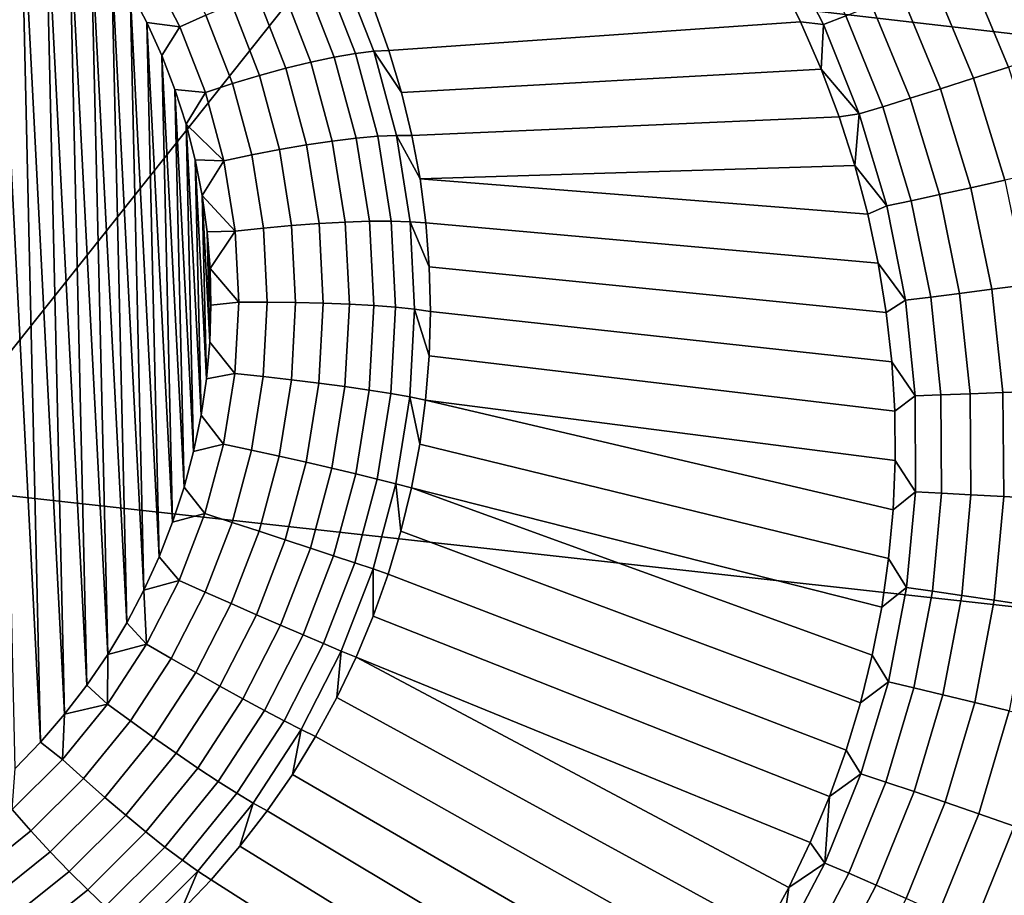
# Model space of a CAD drawing. Header units: metres. Extents: x -240 to 45, y -77 to 27.
# Tile 269 of 656: x -216.864 to -215.86, y 12.522 to 13.415. Entities that reach past the tile are written whole.
import ezdxf

# ---------------------------------------------------------------- set-up
doc = ezdxf.new("R2010")
doc.units = ezdxf.units.M
doc.layers.add('solid_102011X2', color=7, linetype='CONTINUOUS')

msp = doc.modelspace()

# ---------------------------------------------------------------- linework, layer by layer
at = {"layer": 'solid_102011X2'}
for points in [[(-214.710617, 13.833681, 303.080658), (-216.104492, 14.002638, 301.431458), (-216.551743, 13.482321, 301.750885), (-215.150238, 13.319945, 303.399323)], [(-216.551743, 13.482321, 301.750885), (-217.943192, 13.646745, 300.092407), (-218.380753, 13.098928, 300.399811), (-216.981659, 12.941357, 302.057922)], [(-216.891174, 13.614205, 271.286774), (-216.842987, 12.678359, 271.190125), (-216.868958, 12.651443, 271.194366)], [(-216.891174, 13.614205, 271.286774), (-216.863998, 13.589787, 271.277588), (-216.842987, 12.678359, 271.190125)], [(-216.863998, 13.589787, 271.277588), (-216.818527, 12.706763, 271.186432), (-216.842987, 12.678359, 271.190125)], [(-216.863998, 13.589787, 271.277588), (-216.838287, 13.563748, 271.268677), (-216.818527, 12.706763, 271.186432)], [(-216.838287, 13.563748, 271.268677), (-216.7957, 12.736552, 271.183258), (-216.818527, 12.706763, 271.186432)], [(-216.838287, 13.563748, 271.268677), (-216.814102, 13.536146, 271.259979), (-216.7957, 12.736552, 271.183258)], [(-216.814102, 13.536146, 271.259979), (-216.774536, 12.767656, 271.180634), (-216.7957, 12.736552, 271.183258)], [(-216.814102, 13.536146, 271.259979), (-216.79158, 13.507128, 271.251587), (-216.774536, 12.767656, 271.180634)], [(-216.79158, 13.507128, 271.251587), (-216.755157, 12.799911, 271.178558), (-216.774536, 12.767656, 271.180634)], [(-216.79158, 13.507128, 271.251587), (-216.770737, 13.476737, 271.24353), (-216.755157, 12.799911, 271.178558)], [(-216.04425, 13.41029, 272.146423), (-216.089035, 13.497544, 272.145691), (-216.067322, 13.508069, 272.177765), (-216.021317, 13.419308, 272.178101)], [(-216.089035, 13.497544, 272.145691), (-216.04425, 13.41029, 272.146423), (-216.067566, 13.413289, 272.112), (-216.091095, 13.460789, 272.111389)], [(-215.818069, 13.378928, 272.272278), (-215.862259, 13.48512, 272.273987), (-215.825546, 13.500772, 272.278259), (-215.78006, 13.391257, 272.27597)], [(-216.708786, 13.486382, 271.237152), (-216.674301, 13.420074, 271.222351), (-216.700851, 13.4082, 271.221588), (-216.733948, 13.471832, 271.235809)], [(-215.855301, 13.366948, 272.263306), (-215.898148, 13.469951, 272.264404), (-215.862259, 13.48512, 272.273987), (-215.818069, 13.378928, 272.272278)], [(-215.150238, 13.319945, 303.399323), (-216.551743, 13.482321, 301.750885), (-216.981659, 12.941357, 302.057922), (-215.572876, 12.785777, 303.705658)], [(-216.770737, 13.476737, 271.24353), (-216.737595, 12.833268, 271.177063), (-216.755157, 12.799911, 271.178558)], [(-216.770737, 13.476737, 271.24353), (-216.751709, 13.445154, 271.235779), (-216.737595, 12.833268, 271.177063)], [(-216.733948, 13.471832, 271.235809), (-216.700851, 13.4082, 271.221588), (-216.734512, 13.412407, 271.228424), (-216.751709, 13.445154, 271.235779)], [(-216.535217, 13.465575, 271.307312), (-216.503098, 13.383098, 271.291656), (-216.52182, 13.380802, 271.269501), (-216.553421, 13.461946, 271.284912)], [(-216.503098, 13.383098, 271.291656), (-216.535217, 13.465575, 271.307312), (-216.502686, 13.426126, 271.323853), (-216.487534, 13.383935, 271.316193)], [(-215.891083, 13.355529, 272.249207), (-215.932602, 13.455537, 272.249725), (-215.898148, 13.469951, 272.264404), (-215.855301, 13.366948, 272.263306)], [(-216.574249, 13.456548, 271.26532), (-216.543304, 13.377097, 271.250244), (-216.567093, 13.372061, 271.234253), (-216.59726, 13.449497, 271.248962)], [(-216.553421, 13.461946, 271.284912), (-216.52182, 13.380802, 271.269501), (-216.543304, 13.377097, 271.250244), (-216.574249, 13.456548, 271.26532)], [(-216.091095, 13.460789, 272.111389), (-216.067566, 13.413289, 272.112), (-216.487534, 13.383935, 271.316193), (-216.502686, 13.426126, 271.323853)], [(-215.924774, 13.344876, 272.230194), (-215.964996, 13.442136, 272.230225), (-215.932602, 13.455537, 272.249725), (-215.891083, 13.355529, 272.249207)], [(-216.751709, 13.445154, 271.235779), (-216.72197, 12.867529, 271.176147), (-216.737595, 12.833268, 271.177063)], [(-216.751709, 13.445154, 271.235779), (-216.734512, 13.412407, 271.228424), (-216.72197, 12.867529, 271.176147)], [(-216.59726, 13.449497, 271.248962), (-216.567093, 13.372061, 271.234253), (-216.592682, 13.3658, 271.221924), (-216.621948, 13.440943, 271.236176)], [(-216.621948, 13.440943, 271.236176), (-216.592682, 13.3658, 271.221924), (-216.619522, 13.358447, 271.21347), (-216.647812, 13.431065, 271.227264)], [(-215.95578, 13.33518, 272.206635), (-215.994751, 13.429987, 272.206177), (-215.964996, 13.442136, 272.230225), (-215.924774, 13.344876, 272.230194)], [(-216.647812, 13.431065, 271.227264), (-216.619522, 13.358447, 271.21347), (-216.647064, 13.350158, 271.209076), (-216.674301, 13.420074, 271.222351)], [(-215.983551, 13.326615, 272.178986), (-216.021317, 13.419308, 272.178101), (-215.994751, 13.429987, 272.206177), (-215.95578, 13.33518, 272.206635)], [(-216.674301, 13.420074, 271.222351), (-216.647064, 13.350158, 271.209076), (-216.674713, 13.341107, 271.208862), (-216.700851, 13.4082, 271.221588)], [(-216.067566, 13.413289, 272.112), (-216.046585, 13.365019, 272.112762), (-216.47467, 13.340912, 271.309021), (-216.487534, 13.383935, 271.316193)], [(-216.04425, 13.41029, 272.146423), (-216.046585, 13.365019, 272.112762), (-216.067566, 13.413289, 272.112)], [(-216.007568, 13.319333, 272.147675), (-216.04425, 13.41029, 272.146423), (-216.021317, 13.419308, 272.178101), (-215.983551, 13.326615, 272.178986)], [(-216.734512, 13.412407, 271.228424), (-216.708267, 12.902664, 271.175812), (-216.72197, 12.867529, 271.176147)], [(-216.734512, 13.412407, 271.228424), (-216.719238, 13.378692, 271.221497), (-216.708267, 12.902664, 271.175812)], [(-216.700851, 13.4082, 271.221588), (-216.719238, 13.378692, 271.221497), (-216.734512, 13.412407, 271.228424)], [(-216.700851, 13.4082, 271.221588), (-216.674713, 13.341107, 271.208862), (-216.705902, 13.344031, 271.214935), (-216.719238, 13.378692, 271.221497)], [(-216.007568, 13.319333, 272.147675), (-216.046585, 13.365019, 272.112762), (-216.04425, 13.41029, 272.146423)], [(-216.503098, 13.383098, 271.291656), (-216.479904, 13.297332, 271.277985), (-216.499008, 13.296425, 271.256073), (-216.52182, 13.380802, 271.269501)], [(-216.503098, 13.383098, 271.291656), (-216.487534, 13.383935, 271.316193), (-216.47467, 13.340912, 271.309021)], [(-216.479904, 13.297332, 271.277985), (-216.503098, 13.383098, 271.291656), (-216.47467, 13.340912, 271.309021), (-216.464081, 13.297183, 271.302368)], [(-216.719238, 13.378692, 271.221497), (-216.696564, 12.938463, 271.176025), (-216.708267, 12.902664, 271.175812)], [(-216.719238, 13.378692, 271.221497), (-216.705902, 13.344031, 271.214935), (-216.696564, 12.938463, 271.176025)], [(-216.543304, 13.377097, 271.250244), (-216.520966, 13.294479, 271.237061), (-216.545319, 13.291538, 271.221436), (-216.567093, 13.372061, 271.234253)], [(-216.52182, 13.380802, 271.269501), (-216.499008, 13.296425, 271.256073), (-216.520966, 13.294479, 271.237061), (-216.543304, 13.377097, 271.250244)], [(-216.592682, 13.3658, 271.221924), (-216.571548, 13.287663, 271.209473), (-216.599106, 13.282935, 271.201416), (-216.619522, 13.358447, 271.21347)], [(-216.567093, 13.372061, 271.234253), (-216.545319, 13.291538, 271.221436), (-216.571548, 13.287663, 271.209473), (-216.592682, 13.3658, 271.221924)], [(-216.046585, 13.365019, 272.112762), (-216.028137, 13.316111, 272.113647), (-216.464081, 13.297183, 271.302368), (-216.47467, 13.340912, 271.309021)], [(-216.007568, 13.319333, 272.147675), (-216.028137, 13.316111, 272.113647), (-216.046585, 13.365019, 272.112762)], [(-215.859009, 13.251664, 272.249176), (-215.891083, 13.355529, 272.249207), (-215.855301, 13.366948, 272.263306), (-215.822174, 13.25989, 272.262787)], [(-216.619522, 13.358447, 271.21347), (-216.599106, 13.282935, 271.201416), (-216.627411, 13.277456, 271.197479), (-216.647064, 13.350158, 271.209076)], [(-215.893753, 13.243968, 272.230621), (-215.924774, 13.344876, 272.230194), (-215.891083, 13.355529, 272.249207), (-215.859009, 13.251664, 272.249176)], [(-216.705902, 13.344031, 271.214935), (-216.686905, 12.974901, 271.176819), (-216.696564, 12.938463, 271.176025)], [(-216.705902, 13.344031, 271.214935), (-216.694595, 13.308628, 271.208862), (-216.686905, 12.974901, 271.176819)], [(-216.674713, 13.341107, 271.208862), (-216.694595, 13.308628, 271.208862), (-216.705902, 13.344031, 271.214935)], [(-216.647064, 13.350158, 271.209076), (-216.627411, 13.277456, 271.197479), (-216.655853, 13.27134, 271.197723), (-216.674713, 13.341107, 271.208862)], [(-215.925781, 13.236938, 272.20752), (-215.95578, 13.33518, 272.206635), (-215.924774, 13.344876, 272.230194), (-215.893753, 13.243968, 272.230621)], [(-216.674713, 13.341107, 271.208862), (-216.655853, 13.27134, 271.197723), (-216.694595, 13.308628, 271.208862)], [(-215.954529, 13.230701, 272.180237), (-215.983551, 13.326615, 272.178986), (-215.95578, 13.33518, 272.206635), (-215.925781, 13.236938, 272.20752)], [(-215.979477, 13.225368, 272.149261), (-216.007568, 13.319333, 272.147675), (-215.983551, 13.326615, 272.178986), (-215.954529, 13.230701, 272.180237)], [(-216.028137, 13.316111, 272.113647), (-216.012253, 13.266696, 272.114624), (-216.455841, 13.252877, 271.296265), (-216.464081, 13.297183, 271.302368)], [(-216.007568, 13.319333, 272.147675), (-216.012253, 13.266696, 272.114624), (-216.028137, 13.316111, 272.113647)], [(-215.979477, 13.225368, 272.149261), (-216.012253, 13.266696, 272.114624), (-216.007568, 13.319333, 272.147675)], [(-216.694595, 13.308628, 271.208862), (-216.679306, 13.011765, 271.178223), (-216.686905, 12.974901, 271.176819)], [(-216.694595, 13.308628, 271.208862), (-216.685318, 13.272521, 271.203217), (-216.679306, 13.011765, 271.178223)], [(-216.655853, 13.27134, 271.197723), (-216.685318, 13.272521, 271.203217), (-216.694595, 13.308628, 271.208862)], [(-216.520966, 13.294479, 271.237061), (-216.507507, 13.209663, 271.225983), (-216.532196, 13.208873, 271.210632), (-216.545319, 13.291538, 271.221436)], [(-216.499008, 13.296425, 271.256073), (-216.48526, 13.209802, 271.24472), (-216.507507, 13.209663, 271.225983), (-216.520966, 13.294479, 271.237061)], [(-216.479904, 13.297332, 271.277985), (-216.465927, 13.209284, 271.266479), (-216.48526, 13.209802, 271.24472), (-216.499008, 13.296425, 271.256073)], [(-216.479904, 13.297332, 271.277985), (-216.464081, 13.297183, 271.302368), (-216.455841, 13.252877, 271.296265)], [(-216.465927, 13.209284, 271.266479), (-216.479904, 13.297332, 271.277985), (-216.455841, 13.252877, 271.296265), (-216.449951, 13.208124, 271.29071)], [(-216.599106, 13.282935, 271.201416), (-216.586807, 13.205414, 271.191284), (-216.615555, 13.202819, 271.187744), (-216.627411, 13.277456, 271.197479)], [(-216.571548, 13.287663, 271.209473), (-216.558823, 13.207446, 271.198975), (-216.586807, 13.205414, 271.191284), (-216.599106, 13.282935, 271.201416)], [(-216.545319, 13.291538, 271.221436), (-216.532196, 13.208873, 271.210632), (-216.558823, 13.207446, 271.198975), (-216.571548, 13.287663, 271.209473)], [(-216.685318, 13.272521, 271.203217), (-216.673813, 13.049015, 271.180145), (-216.679306, 13.011765, 271.178223)], [(-216.685318, 13.272521, 271.203217), (-216.678116, 13.235903, 271.19809), (-216.673813, 13.049015, 271.180145)], [(-216.655853, 13.27134, 271.197723), (-216.678116, 13.235903, 271.19809), (-216.685318, 13.272521, 271.203217)], [(-216.627411, 13.277456, 271.197479), (-216.615555, 13.202819, 271.187744), (-216.644485, 13.199717, 271.188354), (-216.655853, 13.27134, 271.197723)], [(-216.655853, 13.27134, 271.197723), (-216.644485, 13.199717, 271.188354), (-216.678116, 13.235903, 271.19809)], [(-216.012253, 13.266696, 272.114624), (-215.998962, 13.216892, 272.115631), (-216.455841, 13.252877, 271.296265)], [(-215.979477, 13.225368, 272.149261), (-215.998962, 13.216892, 272.115631), (-216.012253, 13.266696, 272.114624)], [(-215.998962, 13.216892, 272.115631), (-215.988235, 13.166799, 272.11673), (-216.449951, 13.208124, 271.29071), (-216.455841, 13.252877, 271.296265)], [(-215.905197, 13.136135, 272.208679), (-215.925781, 13.236938, 272.20752), (-215.893753, 13.243968, 272.230621), (-215.872406, 13.140324, 272.231445)], [(-215.872406, 13.140324, 272.231445), (-215.893753, 13.243968, 272.230621), (-215.859009, 13.251664, 272.249176), (-215.836899, 13.144894, 272.249573)], [(-216.678116, 13.235903, 271.19809), (-216.670425, 13.086451, 271.182648), (-216.673813, 13.049015, 271.180145)], [(-216.678116, 13.235903, 271.19809), (-216.673004, 13.198842, 271.193451), (-216.670425, 13.086451, 271.182648)], [(-216.644485, 13.199717, 271.188354), (-216.673004, 13.198842, 271.193451), (-216.678116, 13.235903, 271.19809)], [(-215.934677, 13.132405, 272.181732), (-215.954529, 13.230701, 272.180237), (-215.925781, 13.236938, 272.20752), (-215.905197, 13.136135, 272.208679)], [(-215.979477, 13.225368, 272.149261), (-215.960342, 13.129199, 272.151062), (-215.988235, 13.166799, 272.11673), (-215.998962, 13.216892, 272.115631)], [(-215.960342, 13.129199, 272.151062), (-215.979477, 13.225368, 272.149261), (-215.954529, 13.230701, 272.180237), (-215.934677, 13.132405, 272.181732)], [(-216.615555, 13.202819, 271.187744), (-216.611664, 13.127124, 271.179901), (-216.640747, 13.127076, 271.180878), (-216.644485, 13.199717, 271.188354)], [(-216.586807, 13.205414, 271.191284), (-216.582764, 13.126793, 271.183167), (-216.611664, 13.127124, 271.179901), (-216.615555, 13.202819, 271.187744)], [(-216.558823, 13.207446, 271.198975), (-216.554626, 13.126092, 271.190582), (-216.582764, 13.126793, 271.183167), (-216.586807, 13.205414, 271.191284)], [(-216.532196, 13.208873, 271.210632), (-216.527878, 13.125034, 271.201965), (-216.554626, 13.126092, 271.190582), (-216.558823, 13.207446, 271.198975)], [(-216.507507, 13.209663, 271.225983), (-216.503067, 13.123644, 271.217102), (-216.527878, 13.125034, 271.201965), (-216.532196, 13.208873, 271.210632)], [(-216.48526, 13.209802, 271.24472), (-216.480728, 13.121949, 271.235657), (-216.503067, 13.123644, 271.217102), (-216.507507, 13.209663, 271.225983)], [(-216.465927, 13.209284, 271.266479), (-216.461334, 13.119987, 271.257263), (-216.480728, 13.121949, 271.235657), (-216.48526, 13.209802, 271.24472)], [(-216.465927, 13.209284, 271.266479), (-216.449951, 13.208124, 271.29071), (-216.446426, 13.163054, 271.285767)], [(-216.461334, 13.119987, 271.257263), (-216.465927, 13.209284, 271.266479), (-216.446426, 13.163054, 271.285767), (-216.445297, 13.1178, 271.281403)], [(-215.988235, 13.166799, 272.11673), (-215.980072, 13.116523, 272.117828), (-216.446426, 13.163054, 271.285767), (-216.449951, 13.208124, 271.29071)], [(-216.644485, 13.199717, 271.188354), (-216.670013, 13.161505, 271.189301), (-216.673004, 13.198842, 271.193451)], [(-216.673004, 13.198842, 271.193451), (-216.669159, 13.124003, 271.185699), (-216.670425, 13.086451, 271.182648)], [(-216.673004, 13.198842, 271.193451), (-216.670013, 13.161505, 271.189301), (-216.669159, 13.124003, 271.185699)], [(-216.644485, 13.199717, 271.188354), (-216.640747, 13.127076, 271.180878), (-216.670013, 13.161505, 271.189301)], [(-216.640747, 13.127076, 271.180878), (-216.669159, 13.124003, 271.185699), (-216.670013, 13.161505, 271.189301)], [(-215.980072, 13.116523, 272.117828), (-215.974487, 13.066164, 272.118927), (-216.445297, 13.1178, 271.281403), (-216.446426, 13.163054, 271.285767)], [(-215.960342, 13.129199, 272.151062), (-215.980072, 13.116523, 272.117828), (-215.988235, 13.166799, 272.11673)], [(-215.861145, 13.03492, 272.232483), (-215.872406, 13.140324, 272.231445), (-215.836899, 13.144894, 272.249573), (-215.825195, 13.036241, 272.250275)], [(-215.950485, 13.031671, 272.152954), (-215.960342, 13.129199, 272.151062), (-215.934677, 13.132405, 272.181732), (-215.924347, 13.032614, 272.18338)], [(-215.924347, 13.032614, 272.18338), (-215.934677, 13.132405, 272.181732), (-215.905197, 13.136135, 272.208679), (-215.894394, 13.033704, 272.210052)], [(-215.894394, 13.033704, 272.210052), (-215.905197, 13.136135, 272.208679), (-215.872406, 13.140324, 272.231445), (-215.861145, 13.03492, 272.232483)], [(-216.640747, 13.127076, 271.180878), (-216.644669, 13.054271, 271.175323), (-216.670425, 13.086451, 271.182648), (-216.669159, 13.124003, 271.185699)], [(-216.611664, 13.127124, 271.179901), (-216.615753, 13.051255, 271.174133), (-216.644669, 13.054271, 271.175323), (-216.640747, 13.127076, 271.180878)], [(-216.582764, 13.126793, 271.183167), (-216.587006, 13.047993, 271.177185), (-216.615753, 13.051255, 271.174133), (-216.611664, 13.127124, 271.179901)], [(-216.554626, 13.126092, 271.190582), (-216.559036, 13.044552, 271.184357), (-216.587006, 13.047993, 271.177185), (-216.582764, 13.126793, 271.183167)], [(-216.527878, 13.125034, 271.201965), (-216.532425, 13.041005, 271.195557), (-216.559036, 13.044552, 271.184357), (-216.554626, 13.126092, 271.190582)], [(-216.503067, 13.123644, 271.217102), (-216.507736, 13.037429, 271.210541), (-216.532425, 13.041005, 271.195557), (-216.527878, 13.125034, 271.201965)], [(-216.480728, 13.121949, 271.235657), (-216.485489, 13.033897, 271.228943), (-216.507736, 13.037429, 271.210541), (-216.503067, 13.123644, 271.217102)], [(-216.461334, 13.119987, 271.257263), (-216.466171, 13.030486, 271.250427), (-216.485489, 13.033897, 271.228943), (-216.480728, 13.121949, 271.235657)], [(-215.960342, 13.129199, 272.151062), (-215.950485, 13.031671, 272.152954), (-215.974487, 13.066164, 272.118927), (-215.980072, 13.116523, 272.117828)], [(-216.466171, 13.030486, 271.250427), (-216.461334, 13.119987, 271.257263), (-216.446548, 13.072495, 271.277649), (-216.450195, 13.027271, 271.274506)], [(-216.461334, 13.119987, 271.257263), (-216.445297, 13.1178, 271.281403), (-216.446548, 13.072495, 271.277649)], [(-215.974487, 13.066164, 272.118927), (-215.971466, 13.015808, 272.120026), (-216.446548, 13.072495, 271.277649), (-216.445297, 13.1178, 271.281403)], [(-216.644669, 13.054271, 271.175323), (-216.673813, 13.049015, 271.180145), (-216.670425, 13.086451, 271.182648)], [(-215.971466, 13.015808, 272.120026), (-215.970993, 12.965545, 272.121094), (-216.450195, 13.027271, 271.274506), (-216.446548, 13.072495, 271.277649)], [(-215.950485, 13.031671, 272.152954), (-215.971466, 13.015808, 272.120026), (-215.974487, 13.066164, 272.118927)], [(-216.644669, 13.054271, 271.175323), (-216.656235, 12.982155, 271.171783), (-216.679306, 13.011765, 271.178223), (-216.673813, 13.049015, 271.180145)], [(-216.615753, 13.051255, 271.174133), (-216.627808, 12.976106, 271.170441), (-216.656235, 12.982155, 271.171783), (-216.644669, 13.054271, 271.175323)], [(-216.587006, 13.047993, 271.177185), (-216.599518, 12.969938, 271.17334), (-216.627808, 12.976106, 271.170441), (-216.615753, 13.051255, 271.174133)], [(-216.559036, 13.044552, 271.184357), (-216.571976, 12.963783, 271.18042), (-216.599518, 12.969938, 271.17334), (-216.587006, 13.047993, 271.177185)], [(-216.532425, 13.041005, 271.195557), (-216.545761, 12.957771, 271.191498), (-216.571976, 12.963783, 271.18042), (-216.559036, 13.044552, 271.184357)], [(-216.507736, 13.037429, 271.210541), (-216.521408, 12.952029, 271.20636), (-216.545761, 12.957771, 271.191498), (-216.532425, 13.041005, 271.195557)], [(-216.485489, 13.033897, 271.228943), (-216.499466, 12.946679, 271.22467), (-216.521408, 12.952029, 271.20636), (-216.507736, 13.037429, 271.210541)], [(-216.466171, 13.030486, 271.250427), (-216.480377, 12.941833, 271.246094), (-216.499466, 12.946679, 271.22467), (-216.485489, 13.033897, 271.228943)], [(-215.950485, 13.031671, 272.152954), (-215.950119, 12.933652, 272.154846), (-215.970993, 12.965545, 272.121094), (-215.971466, 13.015808, 272.120026)], [(-215.950119, 12.933652, 272.154846), (-215.950485, 13.031671, 272.152954), (-215.924347, 13.032614, 272.18338), (-215.923782, 12.932249, 272.185089)], [(-215.923782, 12.932249, 272.185089), (-215.924347, 13.032614, 272.18338), (-215.894394, 13.033704, 272.210052), (-215.893646, 12.930616, 272.211548)], [(-215.893646, 12.930616, 272.211548), (-215.894394, 13.033704, 272.210052), (-215.861145, 13.03492, 272.232483), (-215.86026, 12.928782, 272.233734)], [(-215.86026, 12.928782, 272.233734), (-215.861145, 13.03492, 272.232483), (-215.825195, 13.036241, 272.250275), (-215.824234, 12.926781, 272.251251)], [(-216.480377, 12.941833, 271.246094), (-216.466171, 13.030486, 271.250427), (-216.456192, 12.982262, 271.271973), (-216.464554, 12.937598, 271.270111)], [(-216.466171, 13.030486, 271.250427), (-216.450195, 13.027271, 271.274506), (-216.456192, 12.982262, 271.271973)], [(-215.973053, 12.915443, 272.122162), (-215.977646, 12.865596, 272.12323), (-216.456192, 12.982262, 271.271973), (-216.450195, 13.027271, 271.274506)], [(-215.970993, 12.965545, 272.121094), (-215.973053, 12.915443, 272.122162), (-216.450195, 13.027271, 271.274506)], [(-216.656235, 12.982155, 271.171783), (-216.686905, 12.974901, 271.176819), (-216.679306, 13.011765, 271.178223)], [(-216.656235, 12.982155, 271.171783), (-216.675278, 12.911572, 271.170319), (-216.696564, 12.938463, 271.176025), (-216.686905, 12.974901, 271.176819)], [(-216.627808, 12.976106, 271.170441), (-216.647644, 12.902554, 271.168915), (-216.675278, 12.911572, 271.170319), (-216.656235, 12.982155, 271.171783)], [(-215.977646, 12.865596, 272.12323), (-215.984741, 12.81606, 272.124298), (-216.464554, 12.937598, 271.270111), (-216.456192, 12.982262, 271.271973)], [(-216.599518, 12.969938, 271.17334), (-216.620132, 12.893543, 271.171753), (-216.647644, 12.902554, 271.168915), (-216.627808, 12.976106, 271.170441)], [(-216.571976, 12.963783, 271.18042), (-216.593307, 12.884733, 271.178741), (-216.620132, 12.893543, 271.171753), (-216.599518, 12.969938, 271.17334)], [(-216.545761, 12.957771, 271.191498), (-216.567734, 12.876307, 271.189789), (-216.593307, 12.884733, 271.178741), (-216.571976, 12.963783, 271.18042)], [(-215.950119, 12.933652, 272.154846), (-215.973053, 12.915443, 272.122162), (-215.970993, 12.965545, 272.121094)], [(-216.521408, 12.952029, 271.20636), (-216.543976, 12.868446, 271.20459), (-216.567734, 12.876307, 271.189789), (-216.545761, 12.957771, 271.191498)], [(-216.499466, 12.946679, 271.22467), (-216.522507, 12.861315, 271.2229), (-216.543976, 12.868446, 271.20459), (-216.521408, 12.952029, 271.20636)], [(-215.572876, 12.785777, 303.705658), (-216.981659, 12.941357, 302.057922), (-217.393631, 12.38059, 302.352112), (-215.977859, 12.23201, 303.999176)], [(-216.480377, 12.941833, 271.246094), (-216.503784, 12.855065, 271.244263), (-216.522507, 12.861315, 271.2229), (-216.499466, 12.946679, 271.22467)], [(-216.503784, 12.855065, 271.244263), (-216.480377, 12.941833, 271.246094), (-216.47525, 12.893412, 271.26886), (-216.488235, 12.849833, 271.26828)], [(-216.480377, 12.941833, 271.246094), (-216.464554, 12.937598, 271.270111), (-216.47525, 12.893412, 271.26886)], [(-216.675278, 12.911572, 271.170319), (-216.708267, 12.902664, 271.175812), (-216.696564, 12.938463, 271.176025)], [(-216.006454, 12.718277, 272.126465), (-216.47525, 12.893412, 271.26886), (-216.464554, 12.937598, 271.270111), (-215.994354, 12.766937, 272.125366)], [(-215.984741, 12.81606, 272.124298), (-215.994354, 12.766937, 272.125366), (-216.464554, 12.937598, 271.270111)], [(-215.950119, 12.933652, 272.154846), (-215.959274, 12.836066, 272.156799), (-215.977646, 12.865596, 272.12323), (-215.973053, 12.915443, 272.122162)], [(-215.959274, 12.836066, 272.156799), (-215.950119, 12.933652, 272.154846), (-215.923782, 12.932249, 272.185089), (-215.933014, 12.832291, 272.18689)], [(-215.933014, 12.832291, 272.18689), (-215.923782, 12.932249, 272.185089), (-215.893646, 12.930616, 272.211548), (-215.903015, 12.827914, 272.213196)], [(-215.903015, 12.827914, 272.213196), (-215.893646, 12.930616, 272.211548), (-215.86026, 12.928782, 272.233734), (-215.869827, 12.823014, 272.235199)], [(-215.869827, 12.823014, 272.235199), (-215.86026, 12.928782, 272.233734), (-215.824234, 12.926781, 272.251251), (-215.83403, 12.817678, 272.252533)], [(-216.675278, 12.911572, 271.170319), (-216.701584, 12.843351, 271.170898), (-216.72197, 12.867529, 271.176147), (-216.708267, 12.902664, 271.175812)], [(-216.647644, 12.902554, 271.168915), (-216.675064, 12.831463, 271.169525), (-216.701584, 12.843351, 271.170898), (-216.675278, 12.911572, 271.170319)], [(-216.620132, 12.893543, 271.171753), (-216.648621, 12.819705, 271.172394), (-216.675064, 12.831463, 271.169525), (-216.647644, 12.902554, 271.168915)], [(-216.593307, 12.884733, 271.178741), (-216.622772, 12.808328, 271.179413), (-216.648621, 12.819705, 271.172394), (-216.620132, 12.893543, 271.171753)], [(-216.021042, 12.670184, 272.127625), (-216.488235, 12.849833, 271.26828), (-216.47525, 12.893412, 271.26886), (-216.006454, 12.718277, 272.126465)], [(-216.567734, 12.876307, 271.189789), (-216.598114, 12.797569, 271.190491), (-216.622772, 12.808328, 271.179413), (-216.593307, 12.884733, 271.178741)], [(-216.543976, 12.868446, 271.20459), (-216.575134, 12.78766, 271.205322), (-216.598114, 12.797569, 271.190491), (-216.567734, 12.876307, 271.189789)], [(-216.701584, 12.843351, 271.170898), (-216.737595, 12.833268, 271.177063), (-216.72197, 12.867529, 271.176147)], [(-216.522507, 12.861315, 271.2229), (-216.554321, 12.778808, 271.223633), (-216.575134, 12.78766, 271.205322), (-216.543976, 12.868446, 271.20459)], [(-216.503784, 12.855065, 271.244263), (-216.536133, 12.7712, 271.245026), (-216.554321, 12.778808, 271.223633), (-216.522507, 12.861315, 271.2229)], [(-215.959274, 12.836066, 272.156799), (-215.984741, 12.81606, 272.124298), (-215.977646, 12.865596, 272.12323)], [(-216.536133, 12.7712, 271.245026), (-216.503784, 12.855065, 271.244263), (-216.503494, 12.806988, 271.268311), (-216.520966, 12.765003, 271.269012)], [(-216.503784, 12.855065, 271.244263), (-216.488235, 12.849833, 271.26828), (-216.503494, 12.806988, 271.268311)], [(-216.701584, 12.843351, 271.170898), (-216.734863, 12.778292, 271.173584), (-216.737595, 12.833268, 271.177063)], [(-216.675064, 12.831463, 271.169525), (-216.709747, 12.763666, 271.172333), (-216.734863, 12.778292, 271.173584), (-216.701584, 12.843351, 271.170898)], [(-216.038101, 12.622707, 272.128815), (-216.503494, 12.806988, 271.268311), (-216.488235, 12.849833, 271.26828), (-216.021042, 12.670184, 272.127625)], [(-216.734863, 12.778292, 271.173584), (-216.755157, 12.799911, 271.178558), (-216.737595, 12.833268, 271.177063)], [(-216.648621, 12.819705, 271.172394), (-216.684631, 12.749289, 271.175293), (-216.709747, 12.763666, 271.172333), (-216.675064, 12.831463, 271.169525)], [(-215.959274, 12.836066, 272.156799), (-215.977936, 12.739842, 272.158783), (-215.994354, 12.766937, 272.125366), (-215.984741, 12.81606, 272.124298)], [(-215.977936, 12.739842, 272.158783), (-215.959274, 12.836066, 272.156799), (-215.933014, 12.832291, 272.18689), (-215.952011, 12.733731, 272.188812)], [(-215.952011, 12.733731, 272.188812), (-215.933014, 12.832291, 272.18689), (-215.903015, 12.827914, 272.213196), (-215.922455, 12.726652, 272.214996)], [(-215.922455, 12.726652, 272.214996), (-215.903015, 12.827914, 272.213196), (-215.869827, 12.823014, 272.235199), (-215.889786, 12.718731, 272.236908)], [(-215.889786, 12.718731, 272.236908), (-215.869827, 12.823014, 272.235199), (-215.83403, 12.817678, 272.252533), (-215.854584, 12.71011, 272.25412)], [(-216.622772, 12.808328, 271.179413), (-216.660049, 12.735462, 271.182404), (-216.684631, 12.749289, 271.175293), (-216.648621, 12.819705, 271.172394)], [(-216.734863, 12.778292, 271.173584), (-216.774536, 12.767656, 271.180634), (-216.755157, 12.799911, 271.178558)], [(-216.598114, 12.797569, 271.190491), (-216.636505, 12.722481, 271.193542), (-216.660049, 12.735462, 271.182404), (-216.622772, 12.808328, 271.179413)], [(-216.057617, 12.575959, 272.130127), (-216.520966, 12.765003, 271.269012), (-216.503494, 12.806988, 271.268311), (-216.038101, 12.622707, 272.128815)], [(-216.575134, 12.78766, 271.205322), (-216.614532, 12.710617, 271.208466), (-216.636505, 12.722481, 271.193542), (-216.598114, 12.797569, 271.190491)], [(-216.554321, 12.778808, 271.223633), (-216.594559, 12.700124, 271.226837), (-216.614532, 12.710617, 271.208466), (-216.575134, 12.78766, 271.205322)], [(-214.156189, 12.632384, 305.343597), (-215.572876, 12.785777, 303.705658), (-215.977859, 12.23201, 303.999176), (-214.554504, 12.085532, 305.636169)], [(-216.734863, 12.778292, 271.173584), (-216.774704, 12.717156, 271.178284), (-216.774536, 12.767656, 271.180634)], [(-216.709747, 12.763666, 271.172333), (-216.751251, 12.69996, 271.177216), (-216.774704, 12.717156, 271.178284), (-216.734863, 12.778292, 271.173584)], [(-216.536133, 12.7712, 271.245026), (-216.577042, 12.691222, 271.248291), (-216.594559, 12.700124, 271.226837), (-216.554321, 12.778808, 271.223633)], [(-216.577042, 12.691222, 271.248291), (-216.536133, 12.7712, 271.245026), (-216.540588, 12.724002, 271.270355), (-216.562332, 12.684106, 271.272339)], [(-216.536133, 12.7712, 271.245026), (-216.520966, 12.765003, 271.269012), (-216.540588, 12.724002, 271.270355)], [(-216.774704, 12.717156, 271.178284), (-216.7957, 12.736552, 271.183258), (-216.774536, 12.767656, 271.180634)], [(-216.684631, 12.749289, 271.175293), (-216.727753, 12.68312, 271.180389), (-216.751251, 12.69996, 271.177216), (-216.709747, 12.763666, 271.172333)], [(-216.103943, 12.484984, 272.133148), (-216.540588, 12.724002, 271.270355), (-216.520966, 12.765003, 271.269012), (-216.079559, 12.530009, 272.131561)], [(-216.057617, 12.575959, 272.130127), (-216.079559, 12.530009, 272.131561), (-216.520966, 12.765003, 271.269012)], [(-215.977936, 12.739842, 272.158783), (-216.006454, 12.718277, 272.126465), (-215.994354, 12.766937, 272.125366)], [(-216.660049, 12.735462, 271.182404), (-216.704666, 12.666992, 271.187683), (-216.727753, 12.68312, 271.180389), (-216.684631, 12.749289, 271.175293)], [(-215.977936, 12.739842, 272.158783), (-216.005905, 12.645874, 272.16095), (-216.021042, 12.670184, 272.127625), (-216.006454, 12.718277, 272.126465)], [(-216.005905, 12.645874, 272.16095), (-215.977936, 12.739842, 272.158783), (-215.952011, 12.733731, 272.188812), (-215.980591, 12.63752, 272.190948)], [(-216.774704, 12.717156, 271.178284), (-216.818527, 12.706763, 271.186432), (-216.7957, 12.736552, 271.183258)], [(-216.636505, 12.722481, 271.193542), (-216.682495, 12.65192, 271.198975), (-216.704666, 12.666992, 271.187683), (-216.660049, 12.735462, 271.182404)], [(-215.980591, 12.63752, 272.190948), (-215.952011, 12.733731, 272.188812), (-215.922455, 12.726652, 272.214996), (-215.951752, 12.627836, 272.217102)], [(-216.614532, 12.710617, 271.208466), (-216.661713, 12.638221, 271.21405), (-216.682495, 12.65192, 271.198975), (-216.636505, 12.722481, 271.193542)], [(-216.130692, 12.44096, 272.134949), (-216.562332, 12.684106, 271.272339), (-216.540588, 12.724002, 271.270355), (-216.103943, 12.484984, 272.133148)], [(-215.951752, 12.627836, 272.217102), (-215.922455, 12.726652, 272.214996), (-215.889786, 12.718731, 272.236908), (-215.919907, 12.616999, 272.238983)], [(-216.774704, 12.717156, 271.178284), (-216.820633, 12.660662, 271.184967), (-216.818527, 12.706763, 271.186432)], [(-216.751251, 12.69996, 271.177216), (-216.799133, 12.641088, 271.184174), (-216.820633, 12.660662, 271.184967), (-216.774704, 12.717156, 271.178284)], [(-216.594559, 12.700124, 271.226837), (-216.642746, 12.626185, 271.232544), (-216.661713, 12.638221, 271.21405), (-216.614532, 12.710617, 271.208466)], [(-215.919907, 12.616999, 272.238983), (-215.889786, 12.718731, 272.236908), (-215.854584, 12.71011, 272.25412), (-215.88562, 12.605199, 272.256165)], [(-215.88562, 12.605199, 272.256165), (-215.854584, 12.71011, 272.25412), (-215.81749, 12.700944, 272.266357), (-215.849518, 12.59265, 272.268372)], [(-216.820633, 12.660662, 271.184967), (-216.842987, 12.678359, 271.190125), (-216.818527, 12.706763, 271.186432)], [(-216.727753, 12.68312, 271.180389), (-216.777466, 12.621973, 271.187622), (-216.799133, 12.641088, 271.184174), (-216.751251, 12.69996, 271.177216)], [(-216.577042, 12.691222, 271.248291), (-216.626007, 12.616068, 271.254059), (-216.642746, 12.626185, 271.232544), (-216.594559, 12.700124, 271.226837)], [(-216.626007, 12.616068, 271.254059), (-216.577042, 12.691222, 271.248291), (-216.586121, 12.64543, 271.274933), (-216.611877, 12.608088, 271.278168)], [(-216.577042, 12.691222, 271.248291), (-216.562332, 12.684106, 271.272339), (-216.586121, 12.64543, 271.274933)], [(-216.704666, 12.666992, 271.187683), (-216.756119, 12.603721, 271.19516), (-216.777466, 12.621973, 271.187622), (-216.727753, 12.68312, 271.180389)], [(-216.15979, 12.398067, 272.136993), (-216.586121, 12.64543, 271.274933), (-216.562332, 12.684106, 271.272339), (-216.130692, 12.44096, 272.134949)], [(-216.820633, 12.660662, 271.184967), (-216.872147, 12.609471, 271.193542), (-216.868958, 12.651443, 271.194366), (-216.842987, 12.678359, 271.190125)], [(-216.005905, 12.645874, 272.16095), (-216.038101, 12.622707, 272.128815), (-216.021042, 12.670184, 272.127625)], [(-216.799133, 12.641088, 271.184174), (-216.852798, 12.587744, 271.193146), (-216.872147, 12.609471, 271.193542), (-216.820633, 12.660662, 271.184967)], [(-216.682495, 12.65192, 271.198975), (-216.735519, 12.586717, 271.206696), (-216.756119, 12.603721, 271.19516), (-216.704666, 12.666992, 271.187683)], [(-216.661713, 12.638221, 271.21405), (-216.71611, 12.571321, 271.221954), (-216.735519, 12.586717, 271.206696), (-216.682495, 12.65192, 271.198975)], [(-216.777466, 12.621973, 271.187622), (-216.833206, 12.566567, 271.196899), (-216.852798, 12.587744, 271.193146), (-216.799133, 12.641088, 271.184174)], [(-216.191193, 12.356391, 272.139313), (-216.611877, 12.608088, 271.278168), (-216.586121, 12.64543, 271.274933), (-216.15979, 12.398067, 272.136993)], [(-216.042816, 12.555008, 272.163422), (-216.038101, 12.622707, 272.128815), (-216.005905, 12.645874, 272.16095)], [(-216.042816, 12.555008, 272.163422), (-216.005905, 12.645874, 272.16095), (-215.980591, 12.63752, 272.190948), (-216.018326, 12.544553, 272.193451)], [(-216.642746, 12.626185, 271.232544), (-216.698303, 12.55786, 271.240631), (-216.71611, 12.571321, 271.221954), (-216.661713, 12.638221, 271.21405)], [(-216.018326, 12.544553, 272.193451), (-215.980591, 12.63752, 272.190948), (-215.951752, 12.627836, 272.217102), (-215.990479, 12.532415, 272.219635)], [(-216.756119, 12.603721, 271.19516), (-216.813797, 12.546388, 271.204803), (-216.833206, 12.566567, 271.196899), (-216.777466, 12.621973, 271.187622)], [(-216.626007, 12.616068, 271.254059), (-216.682495, 12.546618, 271.262299), (-216.698303, 12.55786, 271.240631), (-216.642746, 12.626185, 271.232544)], [(-216.042816, 12.555008, 272.163422), (-216.057617, 12.575959, 272.130127), (-216.038101, 12.622707, 272.128815)], [(-215.990479, 12.532415, 272.219635), (-215.951752, 12.627836, 272.217102), (-215.919907, 12.616999, 272.238983), (-215.959732, 12.518816, 272.241577)], [(-216.852798, 12.587744, 271.193146), (-216.911636, 12.540551, 271.203979), (-216.928604, 12.564183, 271.203949), (-216.872147, 12.609471, 271.193542)], [(-216.682495, 12.546618, 271.262299), (-216.626007, 12.616068, 271.254059), (-216.639526, 12.57219, 271.282043), (-216.668991, 12.537841, 271.286499)], [(-216.626007, 12.616068, 271.254059), (-216.611877, 12.608088, 271.278168), (-216.639526, 12.57219, 271.282043)], [(-215.959732, 12.518816, 272.241577), (-215.919907, 12.616999, 272.238983), (-215.88562, 12.605199, 272.256165), (-215.926666, 12.503995, 272.258789)], [(-216.735519, 12.586717, 271.206696), (-216.794952, 12.527634, 271.216614), (-216.813797, 12.546388, 271.204803), (-216.756119, 12.603721, 271.19516)], [(-216.224823, 12.316067, 272.141998), (-216.639526, 12.57219, 271.282043), (-216.611877, 12.608088, 271.278168), (-216.191193, 12.356391, 272.139313)], [(-215.926666, 12.503995, 272.258789), (-215.88562, 12.605199, 272.256165), (-215.849518, 12.59265, 272.268372), (-215.891861, 12.48822, 272.271057)], [(-215.891861, 12.48822, 272.271057), (-215.849518, 12.59265, 272.268372), (-215.812225, 12.579575, 272.27536), (-215.855957, 12.471771, 272.278076)], [(-216.833206, 12.566567, 271.196899), (-216.894318, 12.51755, 271.20816), (-216.911636, 12.540551, 271.203979), (-216.852798, 12.587744, 271.193146)], [(-216.71611, 12.571321, 271.221954), (-216.7771, 12.510701, 271.232117), (-216.794952, 12.527634, 271.216614), (-216.735519, 12.586717, 271.206696)], [(-216.698303, 12.55786, 271.240631), (-216.760605, 12.495949, 271.251007), (-216.7771, 12.510701, 271.232117), (-216.71611, 12.571321, 271.221954)], [(-216.26062, 12.277211, 272.14505), (-216.668991, 12.537841, 271.286499), (-216.639526, 12.57219, 271.282043), (-216.224823, 12.316067, 272.141998)], [(-216.042816, 12.555008, 272.163422), (-216.079559, 12.530009, 272.131561), (-216.057617, 12.575959, 272.130127)], [(-216.813797, 12.546388, 271.204803), (-216.877029, 12.495667, 271.216431), (-216.894318, 12.51755, 271.20816), (-216.833206, 12.566567, 271.196899)], [(-216.682495, 12.546618, 271.262299), (-216.745804, 12.483688, 271.272858), (-216.760605, 12.495949, 271.251007), (-216.698303, 12.55786, 271.240631)], [(-216.088287, 12.468075, 272.166412), (-216.079559, 12.530009, 272.131561), (-216.042816, 12.555008, 272.163422)], [(-216.088287, 12.468075, 272.166412), (-216.042816, 12.555008, 272.163422), (-216.018326, 12.544553, 272.193451), (-216.064819, 12.455701, 272.196503)], [(-216.794952, 12.527634, 271.216614), (-216.860123, 12.475365, 271.228607), (-216.877029, 12.495667, 271.216431), (-216.813797, 12.546388, 271.204803)], [(-216.745804, 12.483688, 271.272858), (-216.682495, 12.546618, 271.262299), (-216.700195, 12.505141, 271.291534), (-216.733032, 12.474187, 271.29718)], [(-216.682495, 12.546618, 271.262299), (-216.668991, 12.537841, 271.286499), (-216.700195, 12.505141, 271.291534)], [(-216.064819, 12.455701, 272.196503), (-216.018326, 12.544553, 272.193451), (-215.990479, 12.532415, 272.219635), (-216.038147, 12.441304, 272.222809)], [(-216.298508, 12.239954, 272.148529), (-216.700195, 12.505141, 271.291534), (-216.668991, 12.537841, 271.286499), (-216.26062, 12.277211, 272.14505)], [(-216.088287, 12.468075, 272.166412), (-216.103943, 12.484984, 272.133148), (-216.079559, 12.530009, 272.131561)], [(-216.038147, 12.441304, 272.222809), (-215.990479, 12.532415, 272.219635), (-215.959732, 12.518816, 272.241577), (-216.008759, 12.425142, 272.244843)], [(-216.7771, 12.510701, 271.232117), (-216.843964, 12.457072, 271.244446), (-216.860123, 12.475365, 271.228607), (-216.794952, 12.527634, 271.216614)]]:
    msp.add_3dface(points, dxfattribs=at)

doc.saveas('drawing.dxf')
